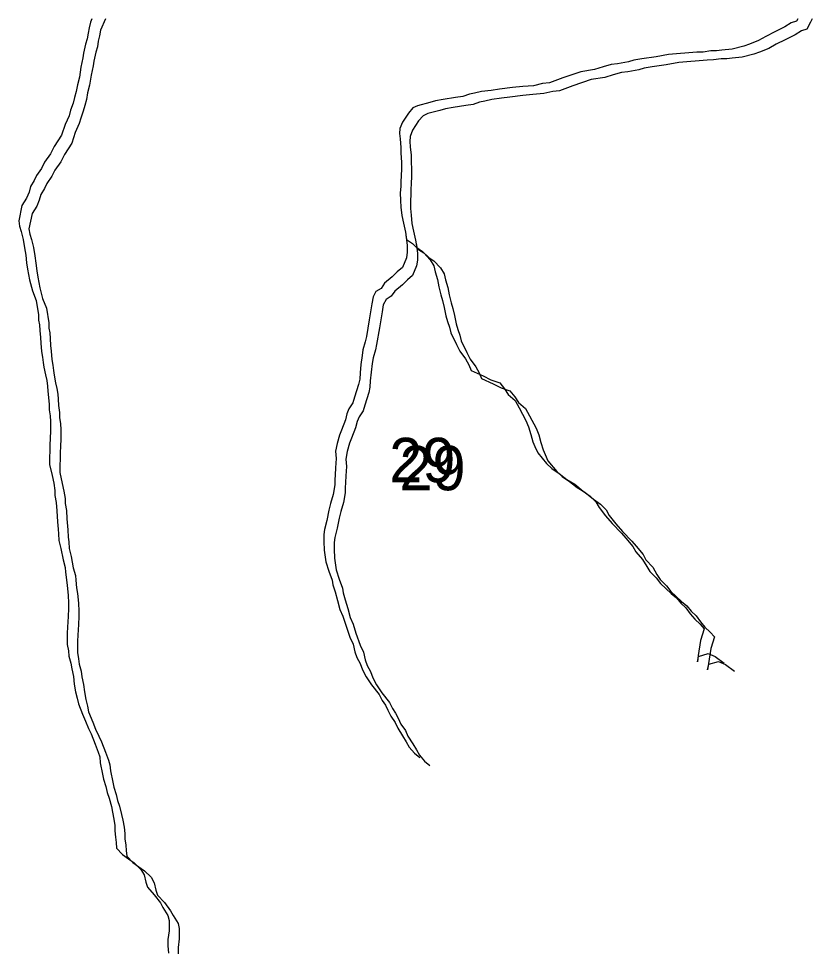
# Model space of a CAD drawing. Extents: x -21.1 to 50.3, y 0 to 22.1.
# Drawn here: x 45.278 to 46.025, y 20.767 to 21.646 of the extents above; entities that cross this region are included whole.
import ezdxf

# ---------------------------------------------------------------- set-up
doc = ezdxf.new("R2010")
doc.units = 0
doc.layers.add('GM_X_Minor_River', color=7, linetype='Continuous')
doc.layers.add('GM_X_Section_Text', color=7, linetype='Continuous')

msp = doc.modelspace()

# ---------------------------------------------------------------- linework, layer by layer
at = {"layer": 'GM_X_Minor_River'}
for points in [[(45.34693, 21.64575), (45.3455, 21.64231), (45.34439, 21.63698), (45.34328, 21.63204), (45.34254, 21.62671), (45.34105, 21.62177), (45.33919, 21.6134), (45.33846, 21.60883), (45.3366, 21.60009), (45.33513, 21.59058), (45.33327, 21.58335), (45.33216, 21.57727), (45.33067, 21.57156), (45.32918, 21.56623), (45.32693, 21.55976), (45.32544, 21.55444), (45.32168, 21.54606), (45.31831, 21.53616), (45.31152, 21.52548), (45.30813, 21.51863), (45.30246, 21.51062), (45.29945, 21.5049), (45.29492, 21.49804), (45.29266, 21.49347), (45.28927, 21.48775), (45.28778, 21.48242), (45.28553, 21.47671), (45.281, 21.46985), (45.27803, 21.4554), (45.27882, 21.45046), (45.28037, 21.44553), (45.28232, 21.43795), (45.2835, 21.42997), (45.28468, 21.42314), (45.28549, 21.41593), (45.28628, 21.40985), (45.28824, 21.39999), (45.29096, 21.38975), (45.29444, 21.38065), (45.2968, 21.36698), (45.29683, 21.36205), (45.29761, 21.35749), (45.29803, 21.35217), (45.29844, 21.34572), (45.29885, 21.3404), (45.29966, 21.33243), (45.30045, 21.32711), (45.30124, 21.32218), (45.30164, 21.31762), (45.30321, 21.31041), (45.30438, 21.3051), (45.30517, 21.29979), (45.30558, 21.29523)], [(45.35967, 21.64575), (45.35514, 21.63481), (45.35403, 21.62948), (45.35291, 21.62454), (45.35218, 21.61921), (45.35069, 21.61426), (45.34883, 21.6059), (45.34809, 21.60133), (45.34624, 21.59259), (45.34477, 21.58308), (45.34291, 21.57585), (45.3418, 21.56977), (45.34031, 21.56406), (45.33882, 21.55873), (45.33657, 21.55226), (45.33508, 21.54694), (45.33132, 21.53856), (45.32795, 21.52866), (45.32115, 21.51798), (45.31777, 21.51113), (45.3121, 21.50312), (45.30909, 21.4974), (45.30456, 21.49054), (45.3023, 21.48597), (45.29891, 21.48025), (45.29742, 21.47492), (45.29516, 21.46921), (45.29063, 21.46235), (45.28767, 21.4479), (45.28846, 21.44296), (45.29001, 21.43803), (45.29195, 21.43044), (45.29314, 21.42247), (45.29432, 21.41564), (45.29512, 21.40843), (45.29592, 21.40235), (45.29788, 21.39249), (45.3006, 21.38225), (45.30408, 21.37315), (45.30644, 21.35948), (45.30646, 21.35454), (45.30725, 21.34999), (45.30766, 21.34467), (45.30808, 21.33822), (45.30849, 21.3329), (45.30929, 21.32493), (45.31008, 21.31961), (45.31088, 21.31468), (45.31128, 21.31012), (45.31284, 21.30291), (45.31402, 21.2976), (45.31481, 21.29229), (45.31521, 21.28773)], [(46.01138, 21.64575), (46.01012, 21.64334), (46.00518, 21.6418), (45.99911, 21.63796), (45.98962, 21.63335), (45.98127, 21.62912), (45.97444, 21.62529), (45.9657, 21.62182), (45.96038, 21.61989), (45.94936, 21.61717), (45.93985, 21.61598), (45.9349, 21.61557), (45.92957, 21.61554), (45.92235, 21.61436), (45.91626, 21.61433), (45.88963, 21.6119), (45.87784, 21.60994), (45.86453, 21.60796), (45.85692, 21.60678), (45.85198, 21.60523), (45.84171, 21.60328), (45.83563, 21.60248), (45.82803, 21.60054), (45.82005, 21.59784), (45.80711, 21.59587), (45.79002, 21.59007), (45.77748, 21.58544), (45.77102, 21.58465), (45.76265, 21.5827), (45.75238, 21.58188), (45.74287, 21.58107), (45.7307, 21.57948), (45.72271, 21.5783), (45.71358, 21.57711), (45.70712, 21.57555), (45.70217, 21.57477), (45.69609, 21.57245), (45.68925, 21.57166)], [(46.02496, 21.64575), (46.02314, 21.64232), (46.01975, 21.63584), (46.01482, 21.63429), (46.00875, 21.63046), (45.99926, 21.62585), (45.9909, 21.62162), (45.98407, 21.61779), (45.97534, 21.61432), (45.97002, 21.61239), (45.959, 21.60967), (45.94949, 21.60848), (45.94454, 21.60807), (45.93921, 21.60804), (45.93199, 21.60686), (45.92589, 21.60683), (45.89926, 21.6044), (45.88747, 21.60243), (45.87416, 21.60046), (45.86656, 21.59928), (45.86162, 21.59773), (45.85135, 21.59578), (45.84526, 21.59498), (45.83766, 21.59304), (45.82968, 21.59034), (45.81675, 21.58836), (45.79966, 21.58257), (45.78712, 21.57794), (45.78065, 21.57715), (45.77229, 21.5752), (45.76202, 21.57438), (45.7525, 21.57357), (45.74033, 21.57198), (45.73234, 21.5708), (45.72322, 21.56961), (45.71675, 21.56805), (45.71181, 21.56727), (45.70573, 21.56495), (45.69888, 21.56416)], [(45.68925, 21.57166), (45.67746, 21.56969), (45.67023, 21.56851), (45.66491, 21.56696), (45.65351, 21.56386), (45.64895, 21.56193), (45.64479, 21.55697), (45.63913, 21.5482), (45.63688, 21.54249), (45.63653, 21.53755), (45.63694, 21.53262), (45.63774, 21.52464), (45.63777, 21.51932), (45.6382, 21.51059), (45.63823, 21.50489), (45.63789, 21.49767), (45.63754, 21.49273), (45.63757, 21.48779), (45.63722, 21.48171), (45.63726, 21.47449), (45.63768, 21.46841), (45.63848, 21.46044), (45.64005, 21.45323), (45.642, 21.44488), (45.64318, 21.43767), (45.64359, 21.43236), (45.64363, 21.4259), (45.64289, 21.42058), (45.63914, 21.41144), (45.63421, 21.40761), (45.62967, 21.40265), (45.62247, 21.39691), (45.61907, 21.39195), (45.61414, 21.38889), (45.6115, 21.38393), (45.6104, 21.37747), (45.6093, 21.36986), (45.60782, 21.36226), (45.60524, 21.34666), (45.60413, 21.34172), (45.60189, 21.33411), (45.60116, 21.32879), (45.60006, 21.32042), (45.59934, 21.31244), (45.599, 21.30636), (45.59788, 21.30142), (45.59414, 21.28962), (45.59265, 21.28429), (45.58888, 21.27857), (45.587, 21.274), (45.58551, 21.2683), (45.58176, 21.2584), (45.57988, 21.25383), (45.57764, 21.24584), (45.57616, 21.23861), (45.57696, 21.23178), (45.57624, 21.22304), (45.5759, 21.21658), (45.57555, 21.21164), (45.57557, 21.20708), (45.5741, 21.19795), (45.57148, 21.18958), (45.57, 21.18311), (45.56815, 21.1736), (45.56591, 21.16485), (45.56518, 21.16029), (45.56521, 21.15383), (45.56564, 21.14548), (45.56644, 21.13902), (45.56723, 21.13447), (45.56994, 21.12575), (45.57303, 21.11741), (45.57382, 21.11285), (45.57576, 21.1064), (45.57809, 21.09806), (45.58042, 21.08971), (45.58312, 21.08327), (45.58583, 21.07493), (45.5897, 21.06355), (45.59278, 21.05711), (45.59435, 21.0499), (45.59628, 21.04459), (45.59935, 21.03891), (45.60167, 21.03285), (45.60513, 21.02641), (45.61013, 21.01884), (45.61741, 21.00976), (45.6201, 21.00408), (45.62318, 20.99954), (45.62549, 20.99499), (45.62818, 20.98931), (45.6324, 20.98325), (45.63472, 20.97795), (45.63933, 20.97075), (45.64278, 20.96507), (45.64548, 20.96015), (45.65045, 20.95448), (45.65543, 20.95033)], [(45.69888, 21.56416), (45.68709, 21.56219), (45.67987, 21.56101), (45.67455, 21.55946), (45.66315, 21.55636), (45.65859, 21.55443), (45.65443, 21.54947), (45.64877, 21.5407), (45.64652, 21.53499), (45.64617, 21.53005), (45.64657, 21.52511), (45.64738, 21.51714), (45.64741, 21.51182), (45.64784, 21.50309), (45.64787, 21.49739), (45.64753, 21.49017), (45.64718, 21.48523), (45.64721, 21.48029), (45.64686, 21.47421), (45.6469, 21.46699), (45.64731, 21.46091), (45.64812, 21.45294), (45.64968, 21.44573), (45.65163, 21.43738), (45.65282, 21.43017), (45.65322, 21.42486), (45.65326, 21.4184), (45.65253, 21.41308), (45.64877, 21.40394), (45.64385, 21.40011), (45.63931, 21.39515), (45.63211, 21.38941), (45.62871, 21.38445), (45.62378, 21.38139), (45.62114, 21.37643), (45.62004, 21.36997), (45.61894, 21.36236), (45.61746, 21.35476), (45.61488, 21.33916), (45.61377, 21.33422), (45.61152, 21.32661), (45.61079, 21.32129), (45.6097, 21.31292), (45.60898, 21.30494), (45.60863, 21.29886), (45.60752, 21.29392), (45.60378, 21.28212), (45.60229, 21.27679), (45.59851, 21.27107), (45.59664, 21.2665), (45.59514, 21.26079), (45.59139, 21.2509), (45.58951, 21.24633), (45.58728, 21.23834), (45.58579, 21.23111), (45.5866, 21.22428), (45.58588, 21.21554), (45.58554, 21.20908), (45.58518, 21.20414), (45.58521, 21.19958), (45.58374, 21.19045), (45.58112, 21.18208), (45.57963, 21.17561), (45.57778, 21.1661), (45.57555, 21.15735), (45.57481, 21.15279), (45.57485, 21.14633), (45.57528, 21.13798), (45.57607, 21.13152), (45.57686, 21.12697), (45.57957, 21.11825), (45.58267, 21.1099), (45.58346, 21.10535), (45.58539, 21.0989), (45.58772, 21.09056), (45.59006, 21.08221), (45.59275, 21.07577), (45.59547, 21.06743), (45.59934, 21.05605), (45.60242, 21.04961), (45.60398, 21.0424), (45.60591, 21.03709), (45.60899, 21.03141), (45.61131, 21.02535), (45.61477, 21.01891), (45.61976, 21.01134), (45.62705, 21.00226), (45.62974, 20.99658), (45.63281, 20.99204), (45.63512, 20.98749), (45.63782, 20.98181), (45.64204, 20.97575), (45.64435, 20.97045), (45.64896, 20.96325), (45.65242, 20.95757), (45.65511, 20.95265), (45.66009, 20.94698), (45.66506, 20.94283)], [(45.64246, 21.44204), (45.64318, 21.43805), (45.64853, 21.43428), (45.65427, 21.42862), (45.65924, 21.42523), (45.66536, 21.4188), (45.66882, 21.41312), (45.66999, 21.40743), (45.67232, 21.40023), (45.6735, 21.39339), (45.67544, 21.38581), (45.677, 21.3805), (45.67856, 21.37405), (45.68012, 21.36608), (45.68167, 21.36077), (45.68361, 21.35546), (45.68478, 21.35015), (45.69017, 21.33916), (45.69325, 21.33272), (45.69862, 21.32553), (45.7017, 21.31985), (45.70401, 21.31454), (45.71508, 21.30967), (45.72233, 21.30591), (45.73072, 21.30291), (45.73532, 21.29724), (45.73878, 21.29194), (45.74528, 21.28628), (45.74913, 21.27946), (45.75528, 21.26772), (45.75798, 21.26166), (45.75992, 21.25445), (45.76187, 21.24762), (45.7638, 21.24307), (45.76649, 21.23701), (45.77492, 21.22718), (45.7799, 21.22227), (45.78678, 21.21775), (45.79404, 21.21209), (45.8013, 21.20757), (45.80933, 21.20116), (45.81583, 21.19626), (45.82119, 21.19097), (45.82426, 21.18567), (45.83039, 21.17772), (45.83653, 21.17054), (45.84533, 21.16147), (45.84954, 21.15693), (45.85606, 21.14899), (45.85875, 21.14407), (45.86526, 21.13689), (45.86911, 21.13007), (45.87218, 21.12553), (45.87792, 21.11948), (45.88214, 21.11419), (45.89209, 21.10474), (45.89706, 21.10059), (45.90128, 21.09568), (45.90587, 21.09115), (45.91009, 21.08547), (45.9143, 21.08055), (45.91928, 21.07602), (45.92311, 21.07149), (45.91974, 21.06045), (45.91754, 21.04638), (45.91681, 21.0403), (45.91792, 21.04562), (45.92704, 21.04833), (45.93353, 21.04533), (45.94194, 21.0393)], [(45.6521, 21.43454), (45.65281, 21.43055), (45.65816, 21.42678), (45.6639, 21.42112), (45.66887, 21.41772), (45.675, 21.4113), (45.67846, 21.40562), (45.67963, 21.39993), (45.68195, 21.39273), (45.68313, 21.38589), (45.68508, 21.37831), (45.68663, 21.373), (45.68819, 21.36655), (45.68976, 21.35858), (45.69131, 21.35327), (45.69325, 21.34796), (45.69442, 21.34265), (45.69981, 21.33166), (45.70289, 21.32522), (45.70826, 21.31803), (45.71134, 21.31235), (45.71365, 21.30704), (45.72471, 21.30217), (45.73197, 21.29841), (45.74036, 21.29541), (45.74496, 21.28974), (45.74842, 21.28444), (45.75492, 21.27878), (45.75876, 21.27196), (45.76492, 21.26022), (45.76762, 21.25416), (45.76956, 21.24695), (45.7715, 21.24012), (45.77343, 21.23557), (45.77613, 21.22951), (45.78456, 21.21968), (45.78954, 21.21477), (45.79641, 21.21025), (45.80368, 21.20459), (45.81093, 21.20007), (45.81896, 21.19366), (45.82546, 21.18875), (45.83082, 21.18347), (45.8339, 21.17817), (45.84003, 21.17022), (45.84616, 21.16304), (45.85497, 21.15397), (45.85918, 21.14943), (45.8657, 21.14149), (45.86839, 21.13657), (45.8749, 21.12939), (45.87875, 21.12257), (45.88182, 21.11803), (45.88756, 21.11198), (45.89178, 21.10668), (45.90172, 21.09724), (45.9067, 21.09309), (45.91091, 21.08818), (45.9155, 21.08364), (45.91972, 21.07797), (45.92394, 21.07305), (45.92891, 21.06852), (45.93275, 21.06399), (45.92938, 21.05295), (45.92718, 21.03888), (45.92645, 21.0328), (45.92756, 21.03812), (45.93668, 21.04083), (45.94317, 21.03783), (45.95158, 21.0318)], [(45.30558, 21.29523), (45.30599, 21.28916), (45.30679, 21.2827), (45.30682, 21.27776), (45.30761, 21.27207), (45.30802, 21.26675), (45.30808, 21.25649), (45.30772, 21.25194), (45.30739, 21.24357), (45.30742, 21.23864), (45.30707, 21.23294), (45.30711, 21.2261), (45.30945, 21.21585), (45.31101, 21.20864), (45.31219, 21.20181), (45.31222, 21.19687), (45.3134, 21.19042), (45.31382, 21.18245), (45.31464, 21.17219), (45.31506, 21.16536), (45.31547, 21.1608), (45.31588, 21.15473), (45.31783, 21.14714), (45.31979, 21.13651), (45.32173, 21.1293), (45.32214, 21.12475), (45.32294, 21.11754), (45.32373, 21.11222), (45.32454, 21.10311), (45.32497, 21.09551), (45.32499, 21.09057), (45.32466, 21.08297), (45.32395, 21.07309), (45.3236, 21.06739), (45.32366, 21.05675), (45.32484, 21.05068), (45.32525, 21.04575), (45.32719, 21.0393), (45.32798, 21.03398), (45.32954, 21.02677), (45.33034, 21.01956), (45.33153, 21.01235), (45.33308, 21.00628), (45.33425, 21.00097), (45.33812, 20.99111), (45.34081, 20.98467), (45.3439, 20.97785), (45.34621, 20.97254), (45.35007, 20.96306), (45.35278, 20.95548), (45.35433, 20.95093), (45.35474, 20.94524), (45.35708, 20.93461), (45.35787, 20.93006), (45.36019, 20.92323), (45.36137, 20.91754), (45.3633, 20.91223), (45.36525, 20.90427), (45.36642, 20.89895), (45.3676, 20.8925), (45.36839, 20.88643), (45.36842, 20.88149), (45.36921, 20.87541), (45.36963, 20.87048), (45.37003, 20.86516), (45.37578, 20.85912), (45.38151, 20.85497), (45.38686, 20.8512), (45.39299, 20.84516), (45.39606, 20.83985), (45.39762, 20.83303), (45.39917, 20.82848), (45.40568, 20.8213), (45.41143, 20.81373), (45.41374, 20.80918), (45.41835, 20.80161), (45.41952, 20.79706), (45.41958, 20.78718), (45.41848, 20.7792), (45.41851, 20.77312), (45.41893, 20.76628)], [(45.31521, 21.28773), (45.31563, 21.28165), (45.31643, 21.2752), (45.31645, 21.27026), (45.31725, 21.26457), (45.31766, 21.25925), (45.31771, 21.24899), (45.31736, 21.24443), (45.31702, 21.23607), (45.31705, 21.23114), (45.31671, 21.22543), (45.31674, 21.2186), (45.31908, 21.20835), (45.32065, 21.20114), (45.32183, 21.19431), (45.32185, 21.18937), (45.32303, 21.18292), (45.32346, 21.17494), (45.32428, 21.16469), (45.3247, 21.15786), (45.3251, 21.1533), (45.32552, 21.14722), (45.32746, 21.13964), (45.32943, 21.12901), (45.33137, 21.1218), (45.33178, 21.11725), (45.33258, 21.11004), (45.33337, 21.10472), (45.33418, 21.09561), (45.3346, 21.08801), (45.33463, 21.08307), (45.33429, 21.07547), (45.33359, 21.06559), (45.33324, 21.05989), (45.3333, 21.04925), (45.33447, 21.04318), (45.33488, 21.03825), (45.33682, 21.0318), (45.33761, 21.02648), (45.33918, 21.01927), (45.33998, 21.01206), (45.34116, 21.00485), (45.34272, 20.99878), (45.34389, 20.99347), (45.34775, 20.98361), (45.35045, 20.97717), (45.35354, 20.97035), (45.35585, 20.96504), (45.35971, 20.95556), (45.36242, 20.94798), (45.36396, 20.94343), (45.36438, 20.93774), (45.36672, 20.92711), (45.36751, 20.92256), (45.36983, 20.91573), (45.371, 20.91004), (45.37294, 20.90473), (45.37488, 20.89677), (45.37606, 20.89145), (45.37724, 20.885), (45.37803, 20.87893), (45.37806, 20.87399), (45.37885, 20.86791), (45.37926, 20.86298), (45.37967, 20.85766), (45.38542, 20.85162), (45.39115, 20.84747), (45.3965, 20.8437), (45.40262, 20.83766), (45.4057, 20.83235), (45.40726, 20.82553), (45.40881, 20.82097), (45.41532, 20.81379), (45.42107, 20.80623), (45.42338, 20.80168), (45.42799, 20.79411), (45.42916, 20.78956), (45.42921, 20.77968), (45.42811, 20.7717), (45.42815, 20.76562)]]:
    msp.add_lwpolyline(points, dxfattribs=at)

# ---------------------------------------------------------------- texts
at = {"layer": 'GM_X_Section_Text'}
for p in [(45.62675, 21.20942), (45.63639, 21.20192)]:
    msp.add_text('29', height=0.041856, rotation=0.00001, dxfattribs=at).set_placement(p)

doc.saveas('drawing.dxf')
